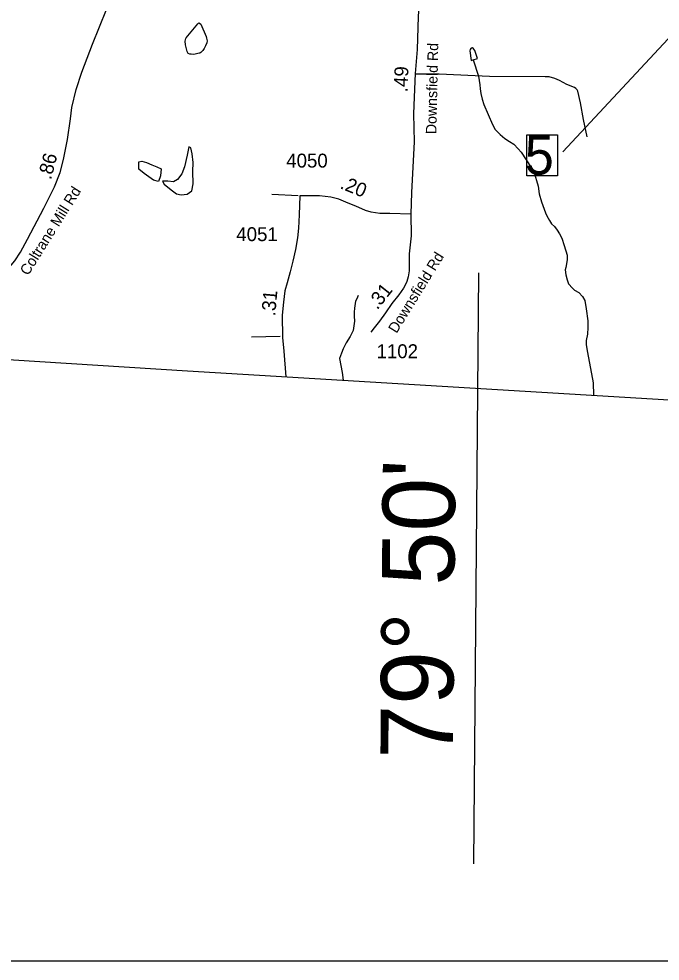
# Model space of a CAD drawing. Extents: x 1662474 to 1856135, y 779280 to 917889.
# Drawn here: x 1749116 to 1754870, y 782767 to 791226 of the extents above; entities that cross this region are included whole.
import ezdxf

# ---------------------------------------------------------------- set-up
doc = ezdxf.new("R2010")
doc.units = 0
for name, color, linetype in [('Exist Boundary Political CountyLine', 7, 'Continuous'), ('Exist Hydrographic Misc Water Feature', 7, 'Continuous'), ('Exist Hydrographic Pond Under 1500 Sq Ft', 7, 'Continuous'), ('Exist Road Non-System Type 51', 7, 'Continuous'), ('Exist Road Primary US Structure Standard Bridge Number Label', 7, 'Continuous'), ('Exist Road Secondary Mileage Hundredths English Label', 7, 'Continuous'), ('Exist Road Secondary Type 51 Attributed', 7, 'Continuous'), ('Exist Road Secondary Type 51 Label', 7, 'Continuous'), ('Exist Road Secondary Type 51 Number Label', 7, 'Continuous'), ('Map Preparation Inset Cut Line', 7, 'Continuous'), ('Map Preparation Longitude Latitude Label', 7, 'Continuous'), ('Map Preparation Longitude Latitude Lines', 7, 'Continuous')]:
    doc.layers.add(name, color=color, linetype=linetype)

msp = doc.modelspace()

# ---------------------------------------------------------------- linework, layer by layer
at = {"layer": 'Exist Boundary Political CountyLine'}
msp.add_lwpolyline([(1690037.5, 791664.5), (1701364.2, 790957.5), (1714716, 790252.3), (1740499.2, 788706.5), (1750629.1, 788065.3), (1759370.2, 787540.1), (1762189.4, 787333), (1768414.3, 786933.6), (1776472.8, 786425.7), (1794607.1, 785397.2), (1814974.6, 784258.7), (1839558.3, 782880.6)], dxfattribs=at)
at = {"layer": 'Exist Hydrographic Misc Water Feature'}
for points in [[(1753191.2, 790859), (1753239.8, 790712.5), (1753251.3, 790632.4), (1753255, 790598.4), (1753260.7, 790554.3), (1753272.2, 790506.2), (1753287.8, 790456.1), (1753366.3, 790277.4), (1753390.1, 790231.2), (1753433.8, 790186.8), (1753477.5, 790150.5), (1753519.3, 790124.1), (1753557, 790099.8), (1753596.6, 790057.5), (1753622.4, 790029.2), (1753713.3, 789890.5), (1753737.1, 789854.3), (1753774, 789723.9), (1753785.5, 789653.8), (1753804.9, 789583.7), (1753842, 789485.3), (1753853.7, 789457.2), (1753875.5, 789415), (1753895.4, 789386.8), (1753921, 789362.6), (1753946.8, 789328.4), (1753966.5, 789296.2), (1753986.2, 789256.1), (1754009.6, 789191.8), (1754035, 789103.6), (1754034.6, 789063.6), (1754022.1, 788993.7), (1754018, 788971.7), (1754023.5, 788927.7), (1754035.2, 788883.6), (1754048.9, 788847.4), (1754082.6, 788807.1), (1754102.5, 788791), (1754140.2, 788768.7), (1754172, 788734.4), (1754193.7, 788696.2), (1754205.2, 788624.1), (1754220.2, 788513.9), (1754219.8, 788453.9), (1754219.3, 788395.9), (1754206.8, 788338), (1754206.4, 788300), (1754217.9, 788231.8), (1754269.6, 787957.3), (1754272.3, 787846.4)], [(1752161.4, 788742.8), (1752147.3, 788712.9), (1752137, 788691.1), (1752126.6, 788629.1), (1752124.3, 788593.1), (1752123.9, 788557.1), (1752127.6, 788513), (1752114.9, 788427.1), (1752088.4, 788373.3), (1752054, 788317.6), (1752025.7, 788263.8), (1752009.3, 788225.9), (1751992.9, 788178.1), (1752015.9, 788051.9), (1752025.2, 787981.4)]]:
    msp.add_lwpolyline(points, dxfattribs=at)
at = {"layer": 'Exist Hydrographic Pond Under 1500 Sq Ft'}
for points in [[(1750734.9, 790917.1), (1750720.9, 790913.2), (1750698.8, 790907.4), (1750682.8, 790905.5), (1750660.9, 790907.7), (1750649, 790909.8), (1750635, 790915.9), (1750630.9, 790922), (1750627, 790932), (1750611.7, 790992.2), (1750607.8, 791024.1), (1750613.9, 791048.1), (1750618, 791056.1), (1750721.2, 791181.3), (1750725.3, 791185.2), (1750731.2, 791189.2), (1750737.1, 791187.2), (1750747.2, 791177.1), (1750796.2, 791066.6), (1750800.1, 791052.6), (1750804, 791028.6), (1750801.7, 791010.6), (1750791.7, 790982.7), (1750777.3, 790958.8), (1750765.2, 790942.8), (1750755.2, 790930.9), (1750749, 790925), (1750741, 790919.1), (1750734.9, 790917.1)], [(1753191.2, 790859), (1753231.2, 790870.7), (1753206, 790942.9), (1753198, 790954.9), (1753192, 790963), (1753186.1, 790965), (1753179.9, 790965.1), (1753176, 790963.1), (1753171.9, 790959.1), (1753166, 790949.2), (1753161.7, 790939.2), (1753173.2, 790853.1), (1753191.2, 790859)], [(1750403.5, 789768.9), (1750419.1, 789740.5), (1750481.2, 789691.3), (1750530.5, 789655), (1750571.9, 789644.6), (1750626.3, 789652.4), (1750667.8, 789680.9), (1750680.7, 789745.6), (1750675.6, 789854.4), (1750680.7, 789937.3), (1750670.4, 790014.9), (1750657.4, 790069.3), (1750641.9, 790077.1), (1750626.3, 790002), (1750603, 789898.4), (1750577.1, 789833.7), (1750538.2, 789784.5), (1750504.6, 789763.8), (1750452.7, 789768.9), (1750403.5, 789768.9)], [(1750393.2, 789880.3), (1750388, 789815.5), (1750367.3, 789766.3), (1750323.2, 789776.7), (1750240.3, 789838.9), (1750191.1, 789877.7), (1750191.1, 789919.1), (1750193.7, 789942.4), (1750219.6, 789947.6), (1750261, 789937.3), (1750310.3, 789913.9), (1750354.3, 789898.4), (1750393.2, 789880.3)]]:
    msp.add_lwpolyline(points, dxfattribs=at)
at = {"layer": 'Exist Road Non-System Type 51'}
for p, q in [((1751621.2, 789636.1), (1751385.9, 789647.9)), ((1751459.9, 788373.4), (1751202.1, 788367.4))]:
    msp.add_line(p, q, dxfattribs=at)
msp.add_lwpolyline([(1754213.9, 790166), (1754182.9, 790323.2), (1754156.6, 790471), (1754131.2, 790575.8), (1754124.6, 790589.9), (1754114.6, 790601.7), (1754101.9, 790610.9), (1754032, 790637.2), (1753965.4, 790672.4), (1753924.4, 790690.4), (1753873.5, 790703.9), (1753839.1, 790706.4), (1753337.8, 790709.6), (1752886.6, 790730.4), (1752679.2, 790727.9)], dxfattribs=at)
at = {"layer": 'Exist Road Primary US Structure Standard Bridge Number Label'}
msp.add_line((1755473.8, 791620.5), (1753995.9, 790032.3), dxfattribs=at)
msp.add_lwpolyline([(1753673, 790184.3), (1753948.7, 790184.3), (1753948.7, 789816.1), (1753673, 789816.1)], close=True, dxfattribs=at)
at = {"layer": 'Exist Road Secondary Type 51 Attributed'}
for points in [[(1748448.7, 788203.3), (1748542, 788397.6), (1748592.7, 788482.1), (1748684, 788600.4), (1748785.5, 788711.9), (1748988.4, 788941.7), (1749079.7, 789053.2), (1749130.4, 789130.9), (1749194.6, 789249.2), (1749340.1, 789526.3), (1749434.7, 789718.9), (1749487.1, 789847.2), (1749517.5, 789963.5), (1749550.9, 790144.1), (1749578.4, 790326.8), (1749592.2, 790430.8), (1749631.5, 790592.8), (1749680.4, 790747.4), (1749775.7, 790997.6), (1749902.2, 791309.6), (1750177.7, 791988.9), (1750296.1, 792273.6)], [(1752737.2, 792082.5), (1752718, 791797.5), (1752718, 791527.6), (1752699.4, 791246.6), (1752688.2, 790950.4), (1752672.3, 790734.4), (1752664.1, 790524.1), (1752656.4, 790372.3), (1752662.6, 790121.5), (1752638.6, 789665.9), (1752633.3, 789473.5)], [(1751636.3, 789636.1), (1751629.6, 789467.4), (1751626.2, 789347.9), (1751616, 789259.2), (1751598.9, 789154.1), (1751575, 789051.7), (1751551.1, 788956.1), (1751523.8, 788857.1), (1751503.3, 788785.4), (1751489.6, 788683), (1751479.4, 788566.9), (1751482.8, 788365.6), (1751493, 788242.7), (1751511.2, 788012.3)], [(1752633.3, 789473.5), (1752445.1, 789478.3), (1752354.2, 789478.3), (1752277.8, 789491.5), (1752226.4, 789505.8), (1752139.2, 789545.2), (1752071.1, 789570.3), (1751988.2, 789606.7), (1751915.7, 789626.3), (1751813.2, 789636.5), (1751636.3, 789636.1)], [(1752633.3, 789473.5), (1752635.2, 789276.7), (1752617.1, 789117.5), (1752617.1, 788963.3), (1752608.8, 788910.7), (1752598, 788867.7), (1752577.7, 788829.5), (1752567.1, 788808.8), (1752523.7, 788749.6), (1752460.9, 788670.2), (1752405.4, 788588.2), (1752351.5, 788511.9), (1752304.4, 788451.3), (1752272.9, 788413.1)]]:
    msp.add_lwpolyline(points, dxfattribs=at)
at = {"layer": 'Map Preparation Inset Cut Line'}
msp.add_lwpolyline([(1793585.1, 782767.4), (1731035.7, 782767.4), (1731035.7, 826588.1), (1793585.1, 826588.1)], close=True, dxfattribs=at)
at = {"layer": 'Map Preparation Longitude Latitude Lines'}
msp.add_line((1753198.6, 783641.1), (1753243.2, 788947), dxfattribs=at)

# ---------------------------------------------------------------- texts
at = {"layer": 'Exist Road Primary US Structure Standard Bridge Number Label'}
msp.add_text('5', height=350, dxfattribs=at).set_placement((1753655.5, 789827.9))
at = {"layer": 'Exist Road Secondary Mileage Hundredths English Label'}
for s, rotation, p in [('.49', 87.76651, (1752603.2, 790565.3)), ('.86', 75.32979, (1749403.9, 789776.3)), ('.20', 337.7612, (1751990, 789706.6)), ('.31', 51.61821, (1752332, 788608.2)), ('.31', 84.95471, (1751415.5, 788553.4))]:
    msp.add_text(s, height=125, rotation=rotation, dxfattribs=at).set_placement(p)
at = {"layer": 'Exist Road Secondary Type 51 Label'}
for s, rotation, p in [('Downsfield Rd', 88.79365, (1752862, 790189.7)), ('Coltrane Mill Rd', 58.00462, (1749199.1, 788915.3)), ('Downsfield Rd', 58.3972, (1752504.6, 788396.7))]:
    msp.add_text(s, height=95, rotation=rotation, dxfattribs=at).set_placement(p)
at = {"layer": 'Exist Road Secondary Type 51 Number Label'}
for s, p in [('4050', (1751515.1, 789890.7)), ('4051', (1751067, 789230.3)), ('1102', (1752325.2, 788179.6))]:
    msp.add_text(s, height=125, dxfattribs=at).set_placement(p)
at = {"layer": 'Map Preparation Longitude Latitude Label'}
msp.add_text("79° 50'", height=650, rotation=89.51902, dxfattribs=at).set_placement((1753009.7, 784581.2))

doc.saveas('drawing.dxf')
